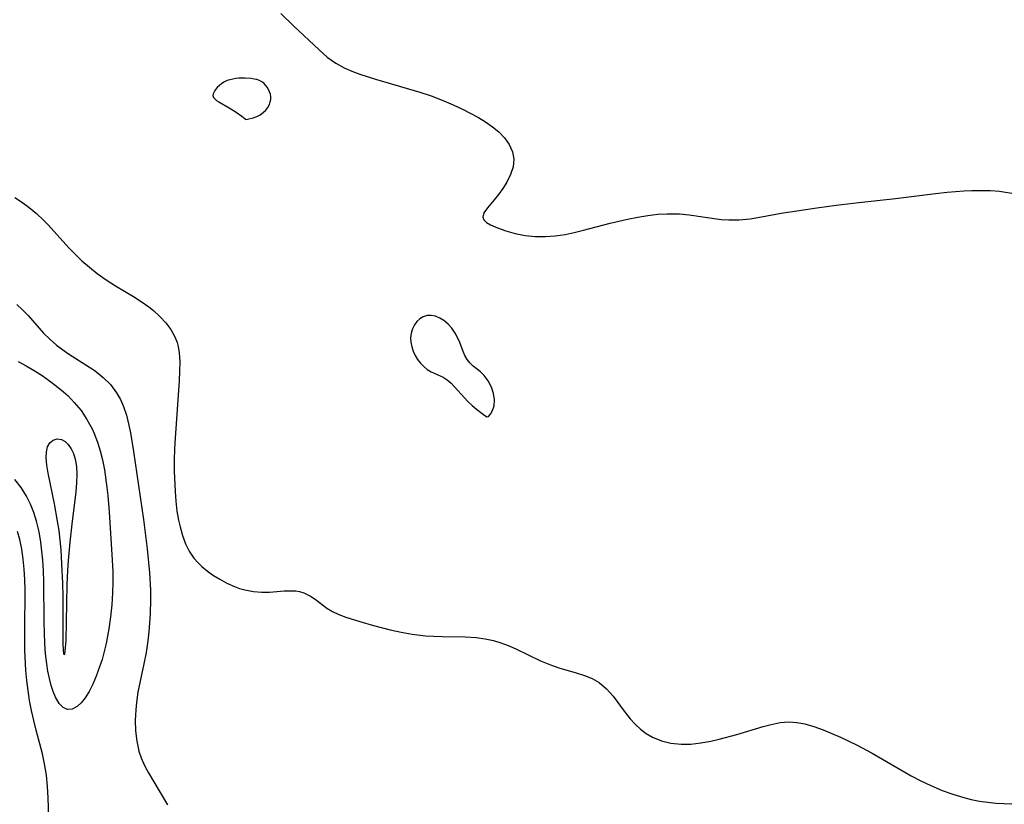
# Model space of a CAD drawing. Header units: metres. Extents: x 1073367 to 1082519, y 1569854 to 1574957.
# Tile 705 of 1056: x 1081791 to 1081954, y 1570036 to 1570166. Entities that reach past the tile are written whole.
import ezdxf

# ---------------------------------------------------------------- set-up
doc = ezdxf.new("R2010")
doc.units = ezdxf.units.M
doc.layers.add('CGG_CurvaNivelLidar_v1', color=253, linetype='Continuous', lineweight=30)

msp = doc.modelspace()

# ---------------------------------------------------------------- linework, layer by layer
at = {"layer": 'CGG_CurvaNivelLidar_v1'}
for p, q in [((1081834.3646, 1570167.3923, 79.5), (1081836.4852, 1570165.3244, 79.5)), ((1081836.4852, 1570165.3244, 79.5), (1081840.7105, 1570161.3483, 79.5)), ((1081840.7105, 1570161.3483, 79.5), (1081842.0601, 1570160.1762, 79.5)), ((1081842.0601, 1570160.1762, 79.5), (1081843.4857, 1570159.1552, 79.5)), ((1081843.4857, 1570159.1552, 79.5), (1081844.8721, 1570158.4123, 79.5)), ((1081844.8721, 1570158.4123, 79.5), (1081846.1434, 1570157.8523, 79.5)), ((1081846.1434, 1570157.8523, 79.5), (1081847.4706, 1570157.3424, 79.5)), ((1081847.4706, 1570157.3424, 79.5), (1081850.0656, 1570156.489, 79.5)), ((1081823.8707, 1570155.1267, 79.5), (1081823.5667, 1570154.7838, 79.5)), ((1081824.2226, 1570155.4585, 79.5), (1081823.8707, 1570155.1267, 79.5)), ((1081824.6129, 1570155.7687, 79.5), (1081824.2226, 1570155.4585, 79.5)), ((1081825.037, 1570156.0448, 79.5), (1081824.6129, 1570155.7687, 79.5)), ((1081825.4942, 1570156.2714, 79.5), (1081825.037, 1570156.0448, 79.5)), ((1081825.9581, 1570156.4285, 79.5), (1081825.4942, 1570156.2714, 79.5)), ((1081826.9475, 1570156.6119, 79.5), (1081825.9581, 1570156.4285, 79.5)), ((1081827.4597, 1570156.6564, 79.5), (1081826.9475, 1570156.6119, 79.5)), ((1081828.4946, 1570156.6744, 79.5), (1081827.4597, 1570156.6564, 79.5)), ((1081829.4773, 1570156.6054, 79.5), (1081828.4946, 1570156.6744, 79.5)), ((1081829.9523, 1570156.5342, 79.5), (1081829.4773, 1570156.6054, 79.5)), ((1081830.4088, 1570156.4313, 79.5), (1081829.9523, 1570156.5342, 79.5)), ((1081830.8388, 1570156.2879, 79.5), (1081830.4088, 1570156.4313, 79.5)), ((1081831.2322, 1570156.0917, 79.5), (1081830.8388, 1570156.2879, 79.5)), ((1081831.5719, 1570155.8389, 79.5), (1081831.2322, 1570156.0917, 79.5)), ((1081831.8701, 1570155.5353, 79.5), (1081831.5719, 1570155.8389, 79.5)), ((1081832.1297, 1570155.1932, 79.5), (1081831.8701, 1570155.5353, 79.5)), ((1081832.3503, 1570154.8224, 79.5), (1081832.1297, 1570155.1932, 79.5)), ((1081850.0656, 1570156.489, 79.5), (1081857.4108, 1570154.356, 79.5)), ((1081823.1707, 1570154.1026, 79.5), (1081823.1341, 1570153.7833, 79.5)), ((1081823.1341, 1570153.7833, 79.5), (1081823.238, 1570153.4993, 79.5)), ((1081823.3257, 1570154.4394, 79.5), (1081823.1707, 1570154.1026, 79.5)), ((1081823.238, 1570153.4993, 79.5), (1081823.4569, 1570153.2356, 79.5)), ((1081823.5667, 1570154.7838, 79.5), (1081823.3257, 1570154.4394, 79.5)), ((1081832.5282, 1570154.4303, 79.5), (1081832.3503, 1570154.8224, 79.5)), ((1081832.6557, 1570154.0232, 79.5), (1081832.5282, 1570154.4303, 79.5)), ((1081832.7206, 1570153.6058, 79.5), (1081832.6557, 1570154.0232, 79.5)), ((1081832.7109, 1570153.1743, 79.5), (1081832.7206, 1570153.6058, 79.5)), ((1081857.4108, 1570154.356, 79.5), (1081859.251, 1570153.7478, 79.5)), ((1081859.251, 1570153.7478, 79.5), (1081861.3564, 1570152.9495, 79.5)), ((1081823.4569, 1570153.2356, 79.5), (1081823.7618, 1570152.9867, 79.5)), ((1081823.7618, 1570152.9867, 79.5), (1081824.1482, 1570152.7359, 79.5)), ((1081824.1482, 1570152.7359, 79.5), (1081825.8262, 1570151.78, 79.5)), ((1081831.8743, 1570151.3957, 79.5), (1081832.2238, 1570151.8438, 79.5)), ((1081832.2238, 1570151.8438, 79.5), (1081832.4817, 1570152.3011, 79.5)), ((1081832.4817, 1570152.3011, 79.5), (1081832.6343, 1570152.7419, 79.5)), ((1081832.6343, 1570152.7419, 79.5), (1081832.7109, 1570153.1743, 79.5)), ((1081861.3564, 1570152.9495, 79.5), (1081862.9092, 1570152.2735, 79.5)), ((1081862.9092, 1570152.2735, 79.5), (1081864.4216, 1570151.5509, 79.5)), ((1081825.8262, 1570151.78, 79.5), (1081827.0173, 1570151.0478, 79.5)), ((1081827.0173, 1570151.0478, 79.5), (1081827.9461, 1570150.3718, 79.5)), ((1081827.9461, 1570150.3718, 79.5), (1081828.4603, 1570149.9257, 79.5)), ((1081829.827, 1570150.1211, 79.5), (1081830.3942, 1570150.3358, 79.5)), ((1081830.3942, 1570150.3358, 79.5), (1081830.9597, 1570150.6299, 79.5)), ((1081830.9597, 1570150.6299, 79.5), (1081831.4478, 1570150.983, 79.5)), ((1081831.4478, 1570150.983, 79.5), (1081831.8743, 1570151.3957, 79.5)), ((1081864.4216, 1570151.5509, 79.5), (1081867.0942, 1570150.1459, 79.5)), ((1081828.4603, 1570149.9257, 79.5), (1081828.5, 1570149.8513, 79.5)), ((1081828.5, 1570149.8513, 79.5), (1081828.8785, 1570149.8862, 79.5)), ((1081828.8785, 1570149.8862, 79.5), (1081829.827, 1570150.1211, 79.5)), ((1081867.0942, 1570150.1459, 79.5), (1081868.2424, 1570149.4609, 79.5)), ((1081868.2424, 1570149.4609, 79.5), (1081869.4159, 1570148.6495, 79.5)), ((1081869.4159, 1570148.6495, 79.5), (1081870.4729, 1570147.7718, 79.5)), ((1081870.4729, 1570147.7718, 79.5), (1081871.3831, 1570146.8246, 79.5)), ((1081871.3831, 1570146.8246, 79.5), (1081872.1789, 1570145.6925, 79.5)), ((1081872.1789, 1570145.6925, 79.5), (1081872.7141, 1570144.4943, 79.5)), ((1081872.7141, 1570144.4943, 79.5), (1081872.9393, 1570143.2536, 79.5)), ((1081872.9393, 1570143.2536, 79.5), (1081872.8152, 1570141.9861, 79.5)), ((1081872.4057, 1570140.7216, 79.5), (1081871.7907, 1570139.4849, 79.5)), ((1081872.8152, 1570141.9861, 79.5), (1081872.4057, 1570140.7216, 79.5)), ((1081871.7907, 1570139.4849, 79.5), (1081871.1337, 1570138.4385, 79.5)), ((1081870.4184, 1570137.448, 79.5), (1081869.6915, 1570136.5294, 79.5)), ((1081871.1337, 1570138.4385, 79.5), (1081870.4184, 1570137.448, 79.5)), ((1081936.1216, 1570136.7385, 79.5), (1081942.7128, 1570137.5912, 79.5)), ((1081942.7128, 1570137.5912, 79.5), (1081944.6686, 1570137.7931, 79.5)), ((1081944.6686, 1570137.7931, 79.5), (1081947.4026, 1570138.0106, 79.5)), ((1081947.4026, 1570138.0106, 79.5), (1081948.7608, 1570138.0756, 79.5)), ((1081948.7608, 1570138.0756, 79.5), (1081950.3111, 1570138.0994, 79.5)), ((1081950.3111, 1570138.0994, 79.5), (1081951.8406, 1570138.0608, 79.5)), ((1081951.8406, 1570138.0608, 79.5), (1081953.3399, 1570137.9489, 79.5)), ((1081953.3399, 1570137.9489, 79.5), (1081953.9567, 1570137.8769, 79.5)), ((1081953.9567, 1570137.8769, 79.5), (1081955.3541, 1570137.6478, 79.5)), ((1081790.39, 1570136.9324, 79), (1081791.4821, 1570136.235, 79)), ((1081791.4821, 1570136.235, 79), (1081792.7471, 1570135.2951, 79)), ((1081869.6915, 1570136.5294, 79.5), (1081868.5758, 1570135.2039, 79.5)), ((1081923.0616, 1570135.2171, 79.5), (1081926.2695, 1570135.6553, 79.5)), ((1081926.2695, 1570135.6553, 79.5), (1081930.0237, 1570136.1074, 79.5)), ((1081930.0237, 1570136.1074, 79.5), (1081936.1216, 1570136.7385, 79.5)), ((1081792.7471, 1570135.2951, 79), (1081793.9522, 1570134.2696, 79)), ((1081793.9522, 1570134.2696, 79), (1081795.1044, 1570133.1761, 79)), ((1081867.9759, 1570134.375, 79.5), (1081867.7885, 1570133.659, 79.5)), ((1081868.5758, 1570135.2039, 79.5), (1081867.9759, 1570134.375, 79.5)), ((1081893.441, 1570133.6958, 79.5), (1081895.1196, 1570133.9602, 79.5)), ((1081895.1196, 1570133.9602, 79.5), (1081896.7936, 1570134.1444, 79.5)), ((1081896.7936, 1570134.1444, 79.5), (1081898.2908, 1570134.2298, 79.5)), ((1081898.2908, 1570134.2298, 79.5), (1081899.3217, 1570134.2438, 79.5)), ((1081899.3217, 1570134.2438, 79.5), (1081900.346, 1570134.2147, 79.5)), ((1081900.346, 1570134.2147, 79.5), (1081901.9548, 1570134.0741, 79.5)), ((1081901.9548, 1570134.0741, 79.5), (1081907.2598, 1570133.3057, 79.5)), ((1081913.9048, 1570133.7124, 79.5), (1081917.1626, 1570134.323, 79.5)), ((1081917.1626, 1570134.323, 79.5), (1081918.661, 1570134.5633, 79.5)), ((1081918.661, 1570134.5633, 79.5), (1081923.0616, 1570135.2171, 79.5)), ((1081795.1044, 1570133.1761, 79), (1081795.8311, 1570132.4315, 79)), ((1081795.8311, 1570132.4315, 79), (1081799.3312, 1570128.5475, 79)), ((1081867.7885, 1570133.659, 79.5), (1081867.992, 1570133.2127, 79.5)), ((1081867.992, 1570133.2127, 79.5), (1081868.4432, 1570132.8007, 79.5)), ((1081868.4432, 1570132.8007, 79.5), (1081869.0932, 1570132.4148, 79.5)), ((1081869.0932, 1570132.4148, 79.5), (1081870.2287, 1570131.9144, 79.5)), ((1081884.4559, 1570131.5016, 79.5), (1081888.8646, 1570132.6762, 79.5)), ((1081888.8646, 1570132.6762, 79.5), (1081891.7612, 1570133.3663, 79.5)), ((1081891.7612, 1570133.3663, 79.5), (1081893.441, 1570133.6958, 79.5)), ((1081907.2598, 1570133.3057, 79.5), (1081908.5483, 1570133.2082, 79.5)), ((1081908.5483, 1570133.2082, 79.5), (1081910.2297, 1570133.2187, 79.5)), ((1081910.2297, 1570133.2187, 79.5), (1081912.0652, 1570133.4057, 79.5)), ((1081912.0652, 1570133.4057, 79.5), (1081913.9048, 1570133.7124, 79.5)), ((1081870.2287, 1570131.9144, 79.5), (1081871.6173, 1570131.4234, 79.5)), ((1081871.6173, 1570131.4234, 79.5), (1081873.1697, 1570130.99, 79.5)), ((1081873.1697, 1570130.99, 79.5), (1081874.8452, 1570130.6622, 79.5)), ((1081874.8452, 1570130.6622, 79.5), (1081876.4774, 1570130.4947, 79.5)), ((1081879.7922, 1570130.5884, 79.5), (1081881.4355, 1570130.8263, 79.5)), ((1081881.4355, 1570130.8263, 79.5), (1081882.9448, 1570131.1341, 79.5)), ((1081882.9448, 1570131.1341, 79.5), (1081884.4559, 1570131.5016, 79.5)), ((1081876.4774, 1570130.4947, 79.5), (1081878.1631, 1570130.4713, 79.5)), ((1081878.1631, 1570130.4713, 79.5), (1081879.7922, 1570130.5884, 79.5)), ((1081799.3312, 1570128.5475, 79), (1081800.3803, 1570127.4801, 79)), ((1081800.3803, 1570127.4801, 79), (1081801.4722, 1570126.4542, 79)), ((1081801.4722, 1570126.4542, 79), (1081802.717, 1570125.3766, 79)), ((1081802.717, 1570125.3766, 79), (1081804.0073, 1570124.3592, 79)), ((1081804.0073, 1570124.3592, 79), (1081805.4986, 1570123.3046, 79)), ((1081805.4986, 1570123.3046, 79), (1081807.0299, 1570122.3305, 79)), ((1081807.0299, 1570122.3305, 79), (1081810.0046, 1570120.5474, 79)), ((1081810.0046, 1570120.5474, 79), (1081811.2968, 1570119.701, 79)), ((1081811.2968, 1570119.701, 79), (1081812.5334, 1570118.8086, 79)), ((1081790.7207, 1570119.193, 78.5), (1081791.6484, 1570118.3353, 78.5)), ((1081791.6484, 1570118.3353, 78.5), (1081792.5516, 1570117.3846, 78.5)), ((1081812.5334, 1570118.8086, 79), (1081813.2871, 1570118.2053, 79)), ((1081813.2871, 1570118.2053, 79), (1081814.365, 1570117.2218, 79)), ((1081792.5516, 1570117.3846, 78.5), (1081795.1231, 1570114.4829, 78.5)), ((1081814.365, 1570117.2218, 79), (1081815.3306, 1570116.1714, 79)), ((1081815.3306, 1570116.1714, 79), (1081816.1623, 1570115.0558, 79)), ((1081856.8928, 1570116.3886, 79.5), (1081856.4766, 1570115.8355, 79.5)), ((1081857.3937, 1570116.8423, 79.5), (1081856.8928, 1570116.3886, 79.5)), ((1081857.9595, 1570117.1787, 79.5), (1081857.3937, 1570116.8423, 79.5)), ((1081858.5748, 1570117.3725, 79.5), (1081857.9595, 1570117.1787, 79.5)), ((1081859.271, 1570117.3982, 79.5), (1081858.5748, 1570117.3725, 79.5)), ((1081859.9845, 1570117.2583, 79.5), (1081859.271, 1570117.3982, 79.5)), ((1081860.6915, 1570116.9772, 79.5), (1081859.9845, 1570117.2583, 79.5)), ((1081861.3681, 1570116.5694, 79.5), (1081860.6915, 1570116.9772, 79.5)), ((1081862.0634, 1570115.9769, 79.5), (1081861.3681, 1570116.5694, 79.5)), ((1081795.1231, 1570114.4829, 78.5), (1081796.1585, 1570113.4614, 78.5)), ((1081816.1623, 1570115.0558, 79), (1081816.8307, 1570113.873, 79)), ((1081855.9555, 1570114.4707, 79.5), (1081855.8695, 1570113.7166, 79.5)), ((1081856.1598, 1570115.1848, 79.5), (1081855.9555, 1570114.4707, 79.5)), ((1081856.4766, 1570115.8355, 79.5), (1081856.1598, 1570115.1848, 79.5)), ((1081862.688, 1570115.2733, 79.5), (1081862.0634, 1570115.9769, 79.5)), ((1081863.236, 1570114.4896, 79.5), (1081862.688, 1570115.2733, 79.5)), ((1081863.6962, 1570113.6489, 79.5), (1081863.236, 1570114.4896, 79.5)), ((1081796.1585, 1570113.4614, 78.5), (1081797.2635, 1570112.4959, 78.5)), ((1081816.8307, 1570113.873, 79), (1081817.2031, 1570112.933, 79)), ((1081817.2031, 1570112.933, 79), (1081817.3861, 1570112.2557, 79)), ((1081855.8695, 1570113.7166, 79.5), (1081855.9059, 1570112.9647, 79.5)), ((1081855.9059, 1570112.9647, 79.5), (1081856.0504, 1570112.2109, 79.5)), ((1081864.0091, 1570112.9157, 79.5), (1081863.6962, 1570113.6489, 79.5)), ((1081864.5502, 1570111.4478, 79.5), (1081864.0091, 1570112.9157, 79.5)), ((1081797.2635, 1570112.4959, 78.5), (1081798.2285, 1570111.744, 78.5)), ((1081798.2285, 1570111.744, 78.5), (1081799.2284, 1570111.0384, 78.5)), ((1081817.3861, 1570112.2557, 79), (1081817.5578, 1570111.1901, 79)), ((1081817.5578, 1570111.1901, 79), (1081817.6477, 1570109.7073, 79)), ((1081856.0504, 1570112.2109, 79.5), (1081856.2932, 1570111.4716, 79.5)), ((1081856.2932, 1570111.4716, 79.5), (1081856.6222, 1570110.7716, 79.5)), ((1081864.8468, 1570110.7539, 79.5), (1081864.5502, 1570111.4478, 79.5)), ((1081790.9211, 1570109.7587, 78), (1081792.2508, 1570109.0603, 78)), ((1081799.2284, 1570111.0384, 78.5), (1081802.8825, 1570108.7407, 78.5)), ((1081817.6477, 1570109.7073, 79), (1081817.6301, 1570108.162, 79)), ((1081856.6222, 1570110.7716, 79.5), (1081857.027, 1570110.1102, 79.5)), ((1081857.027, 1570110.1102, 79.5), (1081857.4963, 1570109.4981, 79.5)), ((1081857.4963, 1570109.4981, 79.5), (1081858.0227, 1570108.9484, 79.5)), ((1081865.2097, 1570110.1165, 79.5), (1081864.8468, 1570110.7539, 79.5)), ((1081865.6737, 1570109.5461, 79.5), (1081865.2097, 1570110.1165, 79.5)), ((1081866.2168, 1570109.032, 79.5), (1081865.6737, 1570109.5461, 79.5)), ((1081792.2508, 1570109.0603, 78), (1081793.5604, 1570108.2824, 78)), ((1081793.5604, 1570108.2824, 78), (1081794.8719, 1570107.4351, 78)), ((1081802.8825, 1570108.7407, 78.5), (1081803.6619, 1570108.2095, 78.5)), ((1081803.6619, 1570108.2095, 78.5), (1081804.9849, 1570107.1469, 78.5)), ((1081817.6301, 1570108.162, 79), (1081817.5464, 1570106.568, 79)), ((1081858.0227, 1570108.9484, 79.5), (1081858.6026, 1570108.478, 79.5)), ((1081858.6026, 1570108.478, 79.5), (1081859.2444, 1570108.0908, 79.5)), ((1081859.2444, 1570108.0908, 79.5), (1081861.2497, 1570107.1594, 79.5)), ((1081867.426, 1570108.0512, 79.5), (1081866.2168, 1570109.032, 79.5)), ((1081868.0377, 1570107.4454, 79.5), (1081867.426, 1570108.0512, 79.5)), ((1081794.8719, 1570107.4351, 78), (1081796.083, 1570106.5902, 78)), ((1081796.083, 1570106.5902, 78), (1081797.2631, 1570105.6998, 78)), ((1081804.9849, 1570107.1469, 78.5), (1081806.1761, 1570105.9452, 78.5)), ((1081817.5464, 1570106.568, 79), (1081816.8763, 1570097.0774, 79)), ((1081861.2497, 1570107.1594, 79.5), (1081861.9018, 1570106.7525, 79.5)), ((1081861.9018, 1570106.7525, 79.5), (1081862.564, 1570106.182, 79.5)), ((1081868.6996, 1570106.5559, 79.5), (1081868.0377, 1570107.4454, 79.5)), ((1081869.2309, 1570105.5408, 79.5), (1081868.6996, 1570106.5559, 79.5)), ((1081797.2631, 1570105.6998, 78), (1081798.401, 1570104.7621, 78)), ((1081798.401, 1570104.7621, 78), (1081799.1671, 1570104.0702, 78)), ((1081806.1761, 1570105.9452, 78.5), (1081807.2004, 1570104.6028, 78.5)), ((1081807.2004, 1570104.6028, 78.5), (1081807.844, 1570103.4825, 78.5)), ((1081862.564, 1570106.182, 79.5), (1081865.3388, 1570103.1734, 79.5)), ((1081869.5865, 1570104.4652, 79.5), (1081869.2309, 1570105.5408, 79.5)), ((1081799.1671, 1570104.0702, 78), (1081800.1947, 1570103.0157, 78)), ((1081800.1947, 1570103.0157, 78), (1081801.3129, 1570101.6448, 78)), ((1081807.844, 1570103.4825, 78.5), (1081808.3547, 1570102.3183, 78.5)), ((1081865.3388, 1570103.1734, 79.5), (1081866.0647, 1570102.4971, 79.5)), ((1081869.7305, 1570103.4203, 79.5), (1081869.5865, 1570104.4652, 79.5)), ((1081869.664, 1570102.4538, 79.5), (1081869.7305, 1570103.4203, 79.5)), ((1081801.3129, 1570101.6448, 78), (1081802.3008, 1570100.1734, 78)), ((1081808.3547, 1570102.3183, 78.5), (1081808.8235, 1570100.9195, 78.5)), ((1081866.0647, 1570102.4971, 79.5), (1081866.7668, 1570101.9023, 79.5)), ((1081866.7668, 1570101.9023, 79.5), (1081867.9249, 1570101.0039, 79.5)), ((1081869.0879, 1570101.059, 79.5), (1081869.4237, 1570101.6613, 79.5)), ((1081869.4237, 1570101.6613, 79.5), (1081869.664, 1570102.4538, 79.5)), ((1081802.3008, 1570100.1734, 78), (1081803.1484, 1570098.6116, 78)), ((1081808.8235, 1570100.9195, 78.5), (1081809.201, 1570099.4622, 78.5)), ((1081867.9249, 1570101.0039, 79.5), (1081868.5, 1570100.5953, 79.5)), ((1081868.5, 1570100.5953, 79.5), (1081868.7453, 1570100.6885, 79.5)), ((1081868.7453, 1570100.6885, 79.5), (1081869.0879, 1570101.059, 79.5)), ((1081803.1484, 1570098.6116, 78), (1081803.484, 1570097.8717, 78)), ((1081809.201, 1570099.4622, 78.5), (1081809.512, 1570097.9609, 78.5)), ((1081796.1646, 1570096.3149, 77.5), (1081796.7164, 1570096.7649, 77.5)), ((1081796.7164, 1570096.7649, 77.5), (1081797.3791, 1570096.9544, 77.5)), ((1081797.3791, 1570096.9544, 77.5), (1081798.0796, 1570096.865, 77.5)), ((1081798.0796, 1570096.865, 77.5), (1081798.6706, 1570096.5439, 77.5)), ((1081798.6706, 1570096.5439, 77.5), (1081799.2152, 1570096.0261, 77.5)), ((1081803.484, 1570097.8717, 78), (1081804.0375, 1570096.4481, 78)), ((1081804.0375, 1570096.4481, 78), (1081804.5021, 1570094.9809, 78)), ((1081809.512, 1570097.9609, 78.5), (1081810.0136, 1570094.8704, 78.5)), ((1081816.8763, 1570097.0774, 79), (1081816.7951, 1570095.394, 79)), ((1081795.5869, 1570094.7952, 77.5), (1081795.7953, 1570095.6453, 77.5)), ((1081795.7953, 1570095.6453, 77.5), (1081796.1646, 1570096.3149, 77.5)), ((1081799.2152, 1570096.0261, 77.5), (1081799.6903, 1570095.3448, 77.5)), ((1081799.6903, 1570095.3448, 77.5), (1081800.0707, 1570094.5345, 77.5)), ((1081804.5021, 1570094.9809, 78), (1081804.8798, 1570093.4777, 78)), ((1081810.0136, 1570094.8704, 78.5), (1081811.6401, 1570083.5993, 78.5)), ((1081816.7951, 1570095.394, 79), (1081816.7463, 1570093.4044, 79)), ((1081795.5309, 1570093.8152, 77.5), (1081795.5869, 1570094.7952, 77.5)), ((1081795.6371, 1570092.5938, 77.5), (1081795.5309, 1570093.8152, 77.5)), ((1081800.0707, 1570094.5345, 77.5), (1081800.3527, 1570093.617, 77.5)), ((1081800.3527, 1570093.617, 77.5), (1081800.5553, 1570092.4195, 77.5)), ((1081804.8798, 1570093.4777, 78), (1081805.1857, 1570091.8737, 78)), ((1081816.7463, 1570093.4044, 79), (1081816.7513, 1570091.6077, 79)), ((1081795.8605, 1570091.2808, 77.5), (1081795.6371, 1570092.5938, 77.5)), ((1081800.5553, 1570092.4195, 77.5), (1081800.629, 1570091.1384, 77.5)), ((1081805.1857, 1570091.8737, 78), (1081805.5947, 1570088.9201, 78)), ((1081816.7513, 1570091.6077, 79), (1081816.8747, 1570088.2817, 79)), ((1081791.3894, 1570088.9279, 78), (1081790.3606, 1570090.2562, 78)), ((1081796.9059, 1570086.2439, 77.5), (1081795.8605, 1570091.2808, 77.5)), ((1081800.629, 1570091.1384, 77.5), (1081800.5855, 1570089.6867, 77.5)), ((1081792.2891, 1570087.4756, 78), (1081791.3894, 1570088.9279, 78)), ((1081800.5855, 1570089.6867, 77.5), (1081800.4525, 1570088.1893, 77.5)), ((1081805.5947, 1570088.9201, 78), (1081805.7401, 1570087.5859, 78)), ((1081792.9437, 1570086.155, 78), (1081792.2891, 1570087.4756, 78)), ((1081800.4525, 1570088.1893, 77.5), (1081799.7998, 1570082.8396, 77.5)), ((1081805.7401, 1570087.5859, 78), (1081805.9665, 1570084.8785, 78)), ((1081816.8747, 1570088.2817, 79), (1081817.0046, 1570086.6431, 79)), ((1081793.4993, 1570084.768, 78), (1081792.9437, 1570086.155, 78)), ((1081797.4444, 1570083.3632, 77.5), (1081796.9059, 1570086.2439, 77.5)), ((1081817.0046, 1570086.6431, 79), (1081817.1957, 1570085.031, 79)), ((1081817.1957, 1570085.031, 79), (1081817.4493, 1570083.5261, 79)), ((1081793.9569, 1570083.3253, 78), (1081793.4993, 1570084.768, 78)), ((1081805.9665, 1570084.8785, 78), (1081806.495, 1570076.8997, 78)), ((1081811.6401, 1570083.5993, 78.5), (1081812.2715, 1570078.7546, 78.5)), ((1081817.4493, 1570083.5261, 79), (1081817.6981, 1570082.4014, 79)), ((1081794.3624, 1570081.6107, 78), (1081793.9569, 1570083.3253, 78)), ((1081797.6728, 1570081.7798, 77.5), (1081797.4444, 1570083.3632, 77.5)), ((1081798.0086, 1570078.5876, 77.5), (1081797.6728, 1570081.7798, 77.5)), ((1081799.7998, 1570082.8396, 77.5), (1081799.4773, 1570079.8545, 77.5)), ((1081817.6981, 1570082.4014, 79), (1081818.1033, 1570080.976, 79)), ((1081791.1809, 1570080.3165, 78.5), (1081790.7968, 1570081.6413, 78.5)), ((1081791.5196, 1570078.7134, 78.5), (1081791.1809, 1570080.3165, 78.5)), ((1081794.6617, 1570079.8486, 78), (1081794.3624, 1570081.6107, 78)), ((1081818.1033, 1570080.976, 79), (1081818.6086, 1570079.6223, 79)), ((1081791.7652, 1570077.0519, 78.5), (1081791.5196, 1570078.7134, 78.5)), ((1081794.8439, 1570078.3741, 78), (1081794.6617, 1570079.8486, 78)), ((1081798.2235, 1570075.15, 77.5), (1081798.0086, 1570078.5876, 77.5)), ((1081799.4773, 1570079.8545, 77.5), (1081799.1993, 1570076.8486, 77.5)), ((1081812.2715, 1570078.7546, 78.5), (1081812.6636, 1570074.8148, 78.5)), ((1081818.6086, 1570079.6223, 79), (1081819.2311, 1570078.3611, 79)), ((1081791.9281, 1570075.3892, 78.5), (1081791.7652, 1570077.0519, 78.5)), ((1081794.9803, 1570076.8816, 78), (1081794.8439, 1570078.3741, 78)), ((1081795.0926, 1570075.1218, 78), (1081794.9803, 1570076.8816, 78)), ((1081806.495, 1570076.8997, 78), (1081806.5748, 1570075.0222, 78)), ((1081819.2311, 1570078.3611, 79), (1081819.9947, 1570077.2183, 79)), ((1081819.9947, 1570077.2183, 79), (1081820.6213, 1570076.504, 79)), ((1081792.0247, 1570073.698, 78.5), (1081791.9281, 1570075.3892, 78.5)), ((1081799.1993, 1570076.8486, 77.5), (1081799.0832, 1570075.1599, 77.5)), ((1081820.6213, 1570076.504, 79), (1081821.314, 1570075.8444, 79)), ((1081821.314, 1570075.8444, 79), (1081822.2433, 1570075.0822, 79)), ((1081792.064, 1570071.9584, 78.5), (1081792.0247, 1570073.698, 78.5)), ((1081795.1608, 1570073.349, 78), (1081795.0926, 1570075.1218, 78)), ((1081798.2919, 1570073.138, 77.5), (1081798.2235, 1570075.15, 77.5)), ((1081799.0832, 1570075.1599, 77.5), (1081798.9757, 1570072.8557, 77.5)), ((1081806.5748, 1570075.0222, 78), (1081806.5932, 1570073.2365, 78)), ((1081812.6636, 1570074.8148, 78.5), (1081812.8022, 1570071.946, 78.5)), ((1081822.2433, 1570075.0822, 79), (1081823.2343, 1570074.3767, 79)), ((1081823.2343, 1570074.3767, 79), (1081824.2735, 1570073.7293, 79)), ((1081824.2735, 1570073.7293, 79), (1081825.4671, 1570073.0872, 79)), ((1081795.2143, 1570066.6238, 78), (1081795.1608, 1570073.349, 78)), ((1081798.3345, 1570070.7991, 77.5), (1081798.2919, 1570073.138, 77.5)), ((1081798.9757, 1570072.8557, 77.5), (1081798.7916, 1570063.5802, 77.5)), ((1081806.5932, 1570073.2365, 78), (1081806.5477, 1570071.4988, 78)), ((1081825.4671, 1570073.0872, 79), (1081826.6991, 1570072.5403, 79)), ((1081826.6991, 1570072.5403, 79), (1081827.5669, 1570072.2302, 79)), ((1081827.5669, 1570072.2302, 79), (1081828.4466, 1570071.9801, 79)), ((1081791.9914, 1570065.2706, 78.5), (1081792.064, 1570071.9584, 78.5)), ((1081798.3843, 1570063.1987, 77.5), (1081798.3345, 1570070.7991, 77.5)), ((1081806.5477, 1570071.4988, 78), (1081806.4174, 1570069.4973, 78)), ((1081812.8131, 1570070.409, 78.5), (1081812.7479, 1570068.0243, 78.5)), ((1081812.8022, 1570071.946, 78.5), (1081812.8131, 1570070.409, 78.5)), ((1081828.4466, 1570071.9801, 79), (1081829.8599, 1570071.7129, 79)), ((1081829.8599, 1570071.7129, 79), (1081831.2664, 1570071.6018, 79)), ((1081831.2664, 1570071.6018, 79), (1081832.5183, 1570071.6237, 79)), ((1081832.5183, 1570071.6237, 79), (1081834.9128, 1570071.8034, 79)), ((1081834.9128, 1570071.8034, 79), (1081836.0391, 1570071.8424, 79)), ((1081836.0391, 1570071.8424, 79), (1081836.8429, 1570071.8002, 79)), ((1081836.8429, 1570071.8002, 79), (1081837.4994, 1570071.6922, 79)), ((1081837.4994, 1570071.6922, 79), (1081838.1743, 1570071.4846, 79)), ((1081838.1743, 1570071.4846, 79), (1081838.527, 1570071.3377, 79)), ((1081838.527, 1570071.3377, 79), (1081839.4205, 1570070.8592, 79)), ((1081839.4205, 1570070.8592, 79), (1081840.2752, 1570070.2815, 79)), ((1081806.4174, 1570069.4973, 78), (1081806.2123, 1570067.5047, 78)), ((1081840.2752, 1570070.2815, 79), (1081842.0122, 1570068.9714, 79)), ((1081842.0122, 1570068.9714, 79), (1081842.9528, 1570068.3814, 79)), ((1081806.2123, 1570067.5047, 78), (1081805.9369, 1570065.5285, 78)), ((1081812.7479, 1570068.0243, 78.5), (1081812.5325, 1570065.0297, 78.5)), ((1081842.9528, 1570068.3814, 79), (1081844.0073, 1570067.8938, 79)), ((1081844.0073, 1570067.8938, 79), (1081845.1593, 1570067.4718, 79)), ((1081845.1593, 1570067.4718, 79), (1081847.481, 1570066.7218, 79)), ((1081795.247, 1570064.8423, 78), (1081795.2143, 1570066.6238, 78)), ((1081805.9369, 1570065.5285, 78), (1081805.4844, 1570063.1083, 78)), ((1081847.481, 1570066.7218, 79), (1081849.7101, 1570066.0684, 79)), ((1081849.7101, 1570066.0684, 79), (1081852.4917, 1570065.3569, 79)), ((1081792.0339, 1570061.9748, 78.5), (1081791.9914, 1570065.2706, 78.5)), ((1081795.3206, 1570063.0822, 78), (1081795.247, 1570064.8423, 78)), ((1081812.5325, 1570065.0297, 78.5), (1081812.3641, 1570063.5414, 78.5)), ((1081852.4917, 1570065.3569, 79), (1081854.2899, 1570064.9749, 79)), ((1081854.2899, 1570064.9749, 79), (1081856.1111, 1570064.6604, 79)), ((1081856.1111, 1570064.6604, 79), (1081858.3463, 1570064.3969, 79)), ((1081858.3463, 1570064.3969, 79), (1081861.0769, 1570064.2758, 79)), ((1081861.0769, 1570064.2758, 79), (1081864.8665, 1570064.2089, 79)), ((1081864.8665, 1570064.2089, 79), (1081866.7318, 1570064.0855, 79)), ((1081866.7318, 1570064.0855, 79), (1081868.2241, 1570063.8794, 79)), ((1081868.2241, 1570063.8794, 79), (1081869.5652, 1570063.5775, 79)), ((1081795.4492, 1570061.3985, 78), (1081795.3206, 1570063.0822, 78)), ((1081798.4255, 1570061.8115, 77.5), (1081798.3843, 1570063.1987, 77.5)), ((1081798.7916, 1570063.5802, 77.5), (1081798.6626, 1570061.8459, 77.5)), ((1081805.4844, 1570063.1083, 78), (1081805.1611, 1570061.7775, 78)), ((1081812.3641, 1570063.5414, 78.5), (1081812.0766, 1570061.616, 78.5)), ((1081869.5652, 1570063.5775, 79), (1081870.7992, 1570063.2, 79)), ((1081870.7992, 1570063.2, 79), (1081872.008, 1570062.7473, 79)), ((1081872.008, 1570062.7473, 79), (1081873.2662, 1570062.2029, 79)), ((1081792.2102, 1570058.6347, 78.5), (1081792.0339, 1570061.9748, 78.5)), ((1081795.641, 1570059.7613, 78), (1081795.4492, 1570061.3985, 78)), ((1081798.5, 1570061.1984, 77.5), (1081798.4255, 1570061.8115, 77.5)), ((1081798.5559, 1570061.2776, 77.5), (1081798.5, 1570061.1984, 77.5)), ((1081798.6626, 1570061.8459, 77.5), (1081798.5559, 1570061.2776, 77.5)), ((1081805.1611, 1570061.7775, 78), (1081804.7908, 1570060.4763, 78)), ((1081812.0766, 1570061.616, 78.5), (1081811.7198, 1570059.7092, 78.5)), ((1081873.2662, 1570062.2029, 79), (1081877.3606, 1570060.2529, 79)), ((1081795.8432, 1570058.4987, 78), (1081795.641, 1570059.7613, 78)), ((1081804.38, 1570059.2114, 78), (1081803.8122, 1570057.6862, 78)), ((1081804.7908, 1570060.4763, 78), (1081804.38, 1570059.2114, 78)), ((1081811.7198, 1570059.7092, 78.5), (1081810.7324, 1570055.0325, 78.5)), ((1081877.3606, 1570060.2529, 79), (1081879.0002, 1570059.5727, 79)), ((1081879.0002, 1570059.5727, 79), (1081880.4087, 1570059.1007, 79)), ((1081880.4087, 1570059.1007, 79), (1081883.277, 1570058.27, 79)), ((1081792.3564, 1570056.9733, 78.5), (1081792.2102, 1570058.6347, 78.5)), ((1081796.0887, 1570057.2901, 78), (1081795.8432, 1570058.4987, 78)), ((1081803.8122, 1570057.6862, 78), (1081803.2479, 1570056.3766, 78)), ((1081883.277, 1570058.27, 79), (1081884.6175, 1570057.8296, 79)), ((1081884.6175, 1570057.8296, 79), (1081885.8863, 1570057.3018, 79)), ((1081792.5559, 1570055.3113, 78.5), (1081792.3564, 1570056.9733, 78.5)), ((1081796.3779, 1570056.1507, 78), (1081796.0887, 1570057.2901, 78)), ((1081796.7016, 1570055.1335, 78), (1081796.3779, 1570056.1507, 78)), ((1081803.2479, 1570056.3766, 78), (1081802.6419, 1570055.1737, 78)), ((1081885.8863, 1570057.3018, 79), (1081887.0528, 1570056.6356, 79)), ((1081887.0528, 1570056.6356, 79), (1081888.2863, 1570055.6068, 79)), ((1081792.8123, 1570053.6614, 78.5), (1081792.5559, 1570055.3113, 78.5)), ((1081797.0765, 1570054.2202, 78), (1081796.7016, 1570055.1335, 78)), ((1081797.7196, 1570053.1448, 78), (1081797.0765, 1570054.2202, 78)), ((1081801.9934, 1570054.1105, 78), (1081801.3432, 1570053.2761, 78)), ((1081802.6419, 1570055.1737, 78), (1081801.9934, 1570054.1105, 78)), ((1081810.7324, 1570055.0325, 78.5), (1081810.4754, 1570053.329, 78.5)), ((1081888.2863, 1570055.6068, 79), (1081889.3664, 1570054.3869, 79)), ((1081889.3664, 1570054.3869, 79), (1081891.2196, 1570051.8865, 79)), ((1081793.1312, 1570052.0058, 78.5), (1081792.8123, 1570053.6614, 78.5)), ((1081798.3691, 1570052.5062, 78), (1081797.7196, 1570053.1448, 78)), ((1081799.0931, 1570052.1891, 78), (1081798.3691, 1570052.5062, 78)), ((1081800.6546, 1570052.6453, 78), (1081799.8715, 1570052.2454, 78)), ((1081801.3432, 1570053.2761, 78), (1081800.6546, 1570052.6453, 78)), ((1081810.4754, 1570053.329, 78.5), (1081810.3607, 1570052.1168, 78.5)), ((1081793.5004, 1570050.3645, 78.5), (1081793.1312, 1570052.0058, 78.5)), ((1081799.8715, 1570052.2454, 78), (1081799.0931, 1570052.1891, 78)), ((1081810.3607, 1570052.1168, 78.5), (1081810.2963, 1570050.362, 78.5)), ((1081891.2196, 1570051.8865, 79), (1081892.22, 1570050.6307, 79)), ((1081793.9091, 1570048.7375, 78.5), (1081793.5004, 1570050.3645, 78.5)), ((1081810.2963, 1570050.362, 78.5), (1081810.3555, 1570048.6287, 78.5)), ((1081892.22, 1570050.6307, 79), (1081893.0211, 1570049.7393, 79)), ((1081893.0211, 1570049.7393, 79), (1081893.8895, 1570048.929, 79)), ((1081909.8729, 1570048.0599, 79), (1081914.1869, 1570049.3536, 79)), ((1081914.1869, 1570049.3536, 79), (1081915.5196, 1570049.7099, 79)), ((1081915.5196, 1570049.7099, 79), (1081917.0008, 1570049.9972, 79)), ((1081917.0008, 1570049.9972, 79), (1081918.4775, 1570050.1092, 79)), ((1081918.4775, 1570050.1092, 79), (1081919.7802, 1570050.0237, 79)), ((1081919.7802, 1570050.0237, 79), (1081921.0826, 1570049.7872, 79)), ((1081921.0826, 1570049.7872, 79), (1081922.614, 1570049.3596, 79)), ((1081922.614, 1570049.3596, 79), (1081924.1492, 1570048.8131, 79)), ((1081794.9326, 1570044.8425, 78.5), (1081793.9091, 1570048.7375, 78.5)), ((1081810.3555, 1570048.6287, 78.5), (1081810.55, 1570046.9316, 78.5)), ((1081893.8895, 1570048.929, 79), (1081894.8641, 1570048.2164, 79)), ((1081894.8641, 1570048.2164, 79), (1081895.918, 1570047.615, 79)), ((1081895.918, 1570047.615, 79), (1081897.3715, 1570046.9983, 79)), ((1081906.9508, 1570047.2554, 79), (1081909.8729, 1570048.0599, 79)), ((1081924.1492, 1570048.8131, 79), (1081925.5869, 1570048.2277, 79)), ((1081925.5869, 1570048.2277, 79), (1081927.0282, 1570047.5876, 79)), ((1081927.0282, 1570047.5876, 79), (1081929.6313, 1570046.3305, 79)), ((1081810.55, 1570046.9316, 78.5), (1081810.9017, 1570045.2881, 78.5)), ((1081897.3715, 1570046.9983, 79), (1081898.9115, 1570046.5931, 79)), ((1081898.9115, 1570046.5931, 79), (1081900.626, 1570046.4242, 79)), ((1081900.626, 1570046.4242, 79), (1081902.2344, 1570046.4586, 79)), ((1081902.2344, 1570046.4586, 79), (1081903.8748, 1570046.6335, 79)), ((1081903.8748, 1570046.6335, 79), (1081905.5311, 1570046.9263, 79)), ((1081905.5311, 1570046.9263, 79), (1081906.9508, 1570047.2554, 79)), ((1081929.6313, 1570046.3305, 79), (1081932.2351, 1570044.9524, 79)), ((1081795.2877, 1570043.2033, 78.5), (1081794.9326, 1570044.8425, 78.5)), ((1081810.9017, 1570045.2881, 78.5), (1081811.2629, 1570044.1702, 78.5)), ((1081932.2351, 1570044.9524, 79), (1081938.6903, 1570041.2229, 79)), ((1081795.5845, 1570041.2989, 78.5), (1081795.2877, 1570043.2033, 78.5)), ((1081811.2629, 1570044.1702, 78.5), (1081811.8186, 1570042.9027, 78.5)), ((1081811.8186, 1570042.9027, 78.5), (1081812.4778, 1570041.6753, 78.5)), ((1081795.7692, 1570039.4247, 78.5), (1081795.5845, 1570041.2989, 78.5)), ((1081812.4778, 1570041.6753, 78.5), (1081813.1967, 1570040.4649, 78.5)), ((1081938.6903, 1570041.2229, 79), (1081940.2962, 1570040.3674, 79)), ((1081795.8816, 1570037.5375, 78.5), (1081795.7692, 1570039.4247, 78.5)), ((1081813.1967, 1570040.4649, 78.5), (1081815.6212, 1570036.4206, 78.5)), ((1081940.2962, 1570040.3674, 79), (1081941.9295, 1570039.5761, 79)), ((1081941.9295, 1570039.5761, 79), (1081943.8445, 1570038.7612, 79)), ((1081943.8445, 1570038.7612, 79), (1081945.4175, 1570038.19, 79)), ((1081945.4175, 1570038.19, 79), (1081947.0135, 1570037.6975, 79)), ((1081796.0767, 1570031.1035, 78.5), (1081795.8816, 1570037.5375, 78.5)), ((1081947.0135, 1570037.6975, 79), (1081948.6303, 1570037.2897, 79)), ((1081948.6303, 1570037.2897, 79), (1081950.005, 1570037.0188, 79)), ((1081950.005, 1570037.0188, 79), (1081951.3912, 1570036.8141, 79)), ((1081951.3912, 1570036.8141, 79), (1081952.7038, 1570036.6805, 79)), ((1081952.7038, 1570036.6805, 79), (1081955.3463, 1570036.5441, 79))]:
    msp.add_line(p, q, dxfattribs=at)

doc.saveas('drawing.dxf')
